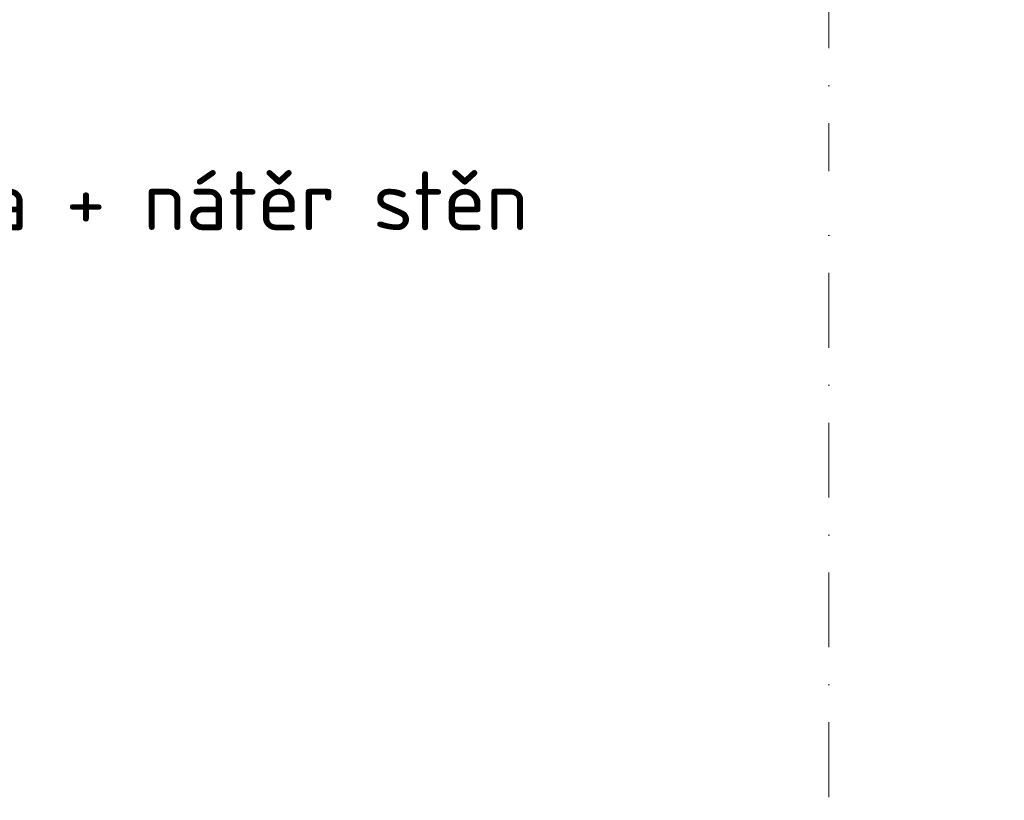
# Model space of a CAD drawing. Header units: millimetres. Extents: x -916886 to 3713765, y -2985421 to 1675785.
# Tile 296 of 656: x 18510 to 25190, y 17247 to 22544. Entities that reach past the tile are written whole.
import ezdxf
from ezdxf import colors
from ezdxf.entities.mleader import LeaderData, LeaderLine
from ezdxf.math import Vec2, Vec3

# ---------------------------------------------------------------- set-up
doc = ezdxf.new("R2010")
doc.units = ezdxf.units.MM
doc.linetypes.add('CENTERX2', pattern=[101.6, 63.5, -12.7, 12.7, -12.7])
doc.linetypes.add('DASHDOT', pattern=[25.4, 12.7, -6.35, 0, -6.35])
doc.layers.add('A99_N_osy', color=1, linetype='CENTERX2', lineweight=9)
doc.layers.add('A99_N_txt-popis-50 @ 200', color=240, linetype='Continuous', lineweight=9)
doc.styles.add('A99_popis', font='isocpeur.ttf')

msp = doc.modelspace()

# ---------------------------------------------------------------- linework, layer by layer
at = {"layer": 'A99_N_osy', "linetype": 'DASHDOT', "ltscale": 40}
msp.add_lwpolyline([(24000, -5085), (24000, 105200)], dxfattribs=at)

# ---------------------------------------------------------------- next in the draw order: leaders
at = {"layer": 'A99_N_txt-popis-50 @ 200', "lineweight": 9}
ml = msp.add_multileader_mtext('Standard', dxfattribs=at)
ml.set_content('\\A1;{\\C256;oprava + nátěr stěn}', color=1, style='A99_popis')
ml.set_leader_properties(color=256, linetype='ByLayer', lineweight=-1)
ml.build(insert=Vec2(0, 0))
ml.multileader.update_dxf_attribs({"dogleg_length": 3.23, "arrow_head_size": 200, "scale": 200})
ctx = ml.context
ctx.base_point, ctx.scale, ctx.char_height, ctx.arrow_head_size, ctx.landing_gap_size, ctx.plane_origin = Vec3(16655, 21255), 200, 400, 200, 250, Vec3(19652.5, 10409.2)
notes = []
notes.append((ctx, [(0, (1, 1, 0), (16010, 21255), (1, 0), 645, [(0, [(16020, 24000)], 0, [])])]))
ctx.mtext.insert, ctx.mtext.width, ctx.mtext.defined_height, ctx.mtext.flow_direction = Vec3(16905, 21515), 5054.82, 8.47, 5
ctx.mtext.has_bg_fill, ctx.mtext.bg_color, ctx.mtext.bg_scale_factor, ctx.mtext.bg_transparency, ctx.mtext.use_window_bg_color = 1, -1073741824, 1, 0, 1
for ctx, leaders in notes:
    for number, flags, end, landing, length, lines in leaders:
        leader = LeaderData()
        leader.index, (leader.has_last_leader_line, leader.has_dogleg_vector, leader.attachment_direction) = number, flags
        leader.last_leader_point, leader.dogleg_vector, leader.dogleg_length = Vec3(end), Vec3(landing), length
        for number, points, colour, breaks in lines:
            line = LeaderLine()
            line.index, line.vertices, line.color, line.breaks = number, Vec3.list(points), colors.encode_raw_color(colour), breaks
            leader.lines.append(line)
        ctx.leaders.append(leader)

doc.saveas('drawing.dxf')
